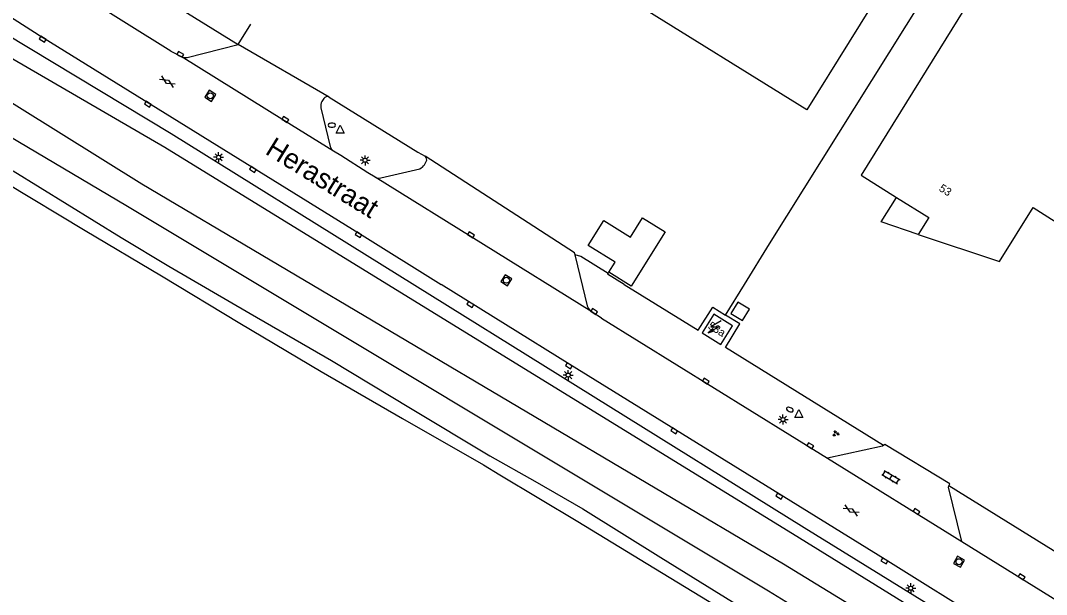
# Model space of a CAD drawing. Extents: x 128000 to 131008, y 398996 to 402500.
# Drawn here: x 128350.2 to 128478.3, y 400461.2 to 400533 of the extents above; entities that cross this region are included whole.
import ezdxf

# ---------------------------------------------------------------- set-up
doc = ezdxf.new("R2010")
doc.units = 0
for name, color, linetype in [('gg-afsc-hekwerk', 7, 'Continuous'), ('gg-afsc-muur', 7, 'Continuous'), ('gg-anno-huisnummerreeks BGT', 7, 'Continuous'), ('gg-anno-openbare ruimte label', 7, 'Continuous'), ('gg-bbg-hoofdgebouw', 7, 'Continuous'), ('gg-bbg-lage trafo', 7, 'Continuous'), ('gg-bbg-luifel en loopbrug', 7, 'Continuous'), ('gg-knt-bovenkant onderkant talud', 7, 'Continuous'), ('gg-knt-onverhard', 7, 'Continuous'), ('gg-knt-verharding', 7, 'Continuous'), ('gt-grn-groengrens', 7, 'Continuous'), ('gt-grn-vlakafsluiter', 7, 'Continuous'), ('gt-symb-brandkraan', 7, 'Continuous'), ('gt-symb-gesloten verharding', 7, 'Continuous'), ('gt-symb-groenvak', 7, 'Continuous'), ('gt-symb-klinker verharding', 7, 'Continuous'), ('gt-symb-kolk', 7, 'Continuous'), ('gt-symb-lichtmast', 7, 'Continuous'), ('gt-symb-rioolschacht', 7, 'Continuous'), ('gt-symb-trafo symbool', 7, 'Continuous'), ('gt-symb-waterafsluiter', 7, 'Continuous'), ('gx-grn-maaiveld', 7, 'Continuous')]:
    doc.layers.add(name, color=color, linetype=linetype)

# ---------------------------------------------------------------- blocks, each defined once
blk = doc.blocks.new('gt0-KOLK')
at = {"layer": 'gt-symb-kolk'}
blk.add_lwpolyline([(0, 0), (0.38, 0), (0.38, 0.4), (-0.38, 0.4), (-0.38, 0), (0, 0)], dxfattribs=at)
blk = doc.blocks.new('gt0-BR')
at = {"layer": 'gt-symb-brandkraan'}
for centre, radius, start, end in [((-0.24, 0), 0.206, 107.5669, 252.4331), ((0.6, -2.66), 3, 106.892, 107.5669), ((0, -0.69), 0.938, 73.108, 106.892), ((-0.6, -2.66), 3, 72.4331, 73.108), ((0.24, 0), 0.206, 287.567, 72.4331), ((0.6, 2.66), 3, 252.4331, 253.108), ((0, 0.69), 0.938, 253.108, 286.8921), ((-0.6, 2.66), 3, 286.8921, 287.567)]:
    blk.add_arc(centre, radius, start, end, dxfattribs=at)
blk = doc.blocks.new('gt0-WAFSL')
at = {"layer": 'gt-symb-waterafsluiter'}
for p, q in [((-0.5, -0.33), (0, 0.67)), ((0, 0.67), (0.5, -0.33)), ((0.5, -0.33), (-0.5, -0.33))]:
    blk.add_line(p, q, dxfattribs=at)
blk = doc.blocks.new('gt0-LMAST')
at = {"layer": 'gt-symb-lichtmast'}
for p, q in [((-0.18, 0.17), (-0.45, 0.44)), ((-0.01, 0.25), (-0.01, 0.62)), ((0.17, 0.17), (0.44, 0.44)), ((-0.26, 0), (-0.63, 0)), ((-0.18, -0.18), (-0.45, -0.45)), ((-0.01, -0.25), (-0.01, -0.63)), ((0.44, -0.45), (0.17, -0.18)), ((0.24, 0), (0.62, 0))]:
    blk.add_line(p, q, dxfattribs=at)
blk.add_circle((-0.01, 0), 0.25, dxfattribs=at)
blk = doc.blocks.new('gt0-RS')
at = {"layer": 'gt-symb-rioolschacht'}
blk.add_lwpolyline([(-0.5, -0.5), (0.5, -0.5), (0.5, 0.5), (-0.5, 0.5)], close=True, dxfattribs=at)
blk.add_circle((0, 0), 0.375, dxfattribs=at)
blk = doc.blocks.new('gt0-HSP')
at = {"layer": 'gt-symb-trafo symbool'}
for points in [[(0.77, 0.75), (-0.53, 0), (0.47, 0), (-0.83, -0.75)], [(-0.22, -0.24), (-0.83, -0.75), (-0.08, -0.48)]]:
    blk.add_lwpolyline(points, dxfattribs=at)
blk = doc.blocks.new('gt0-GESVH1')
at = {"layer": 'gt-symb-gesloten verharding'}
for p, q in [((-0.99, -0.26), (0.01, 0.24)), ((0.01, -0.26), (-0.99, 0.24)), ((0.01, 0.24), (1.01, -0.26)), ((1.01, 0.24), (0.01, -0.26))]:
    blk.add_line(p, q, dxfattribs=at)
blk = doc.blocks.new('gt0-KL1')
at = {"layer": 'gt-symb-klinker verharding'}
for p, q in [((-1.15, 0.3), (1.15, 0.3)), ((-1, -0.3), (-1, 0.3)), ((-0.5, 0.3), (-0.5, 0.45)), ((0, -0.3), (0, 0.3)), ((0.5, 0.3), (0.5, 0.45)), ((1, -0.3), (1, 0.3)), ((-1.15, -0.3), (1.15, -0.3)), ((-0.5, -0.45), (-0.5, -0.3)), ((0.5, -0.45), (0.5, -0.3))]:
    blk.add_line(p, q, dxfattribs=at)
blk = doc.blocks.new('gt0-GRVAK')
at = {"layer": 'gt-symb-groenvak'}
for p, q in [((-0.11, 0.19), (-0.23, 0.24)), ((-0.18, 0.15), (0.09, 0.15)), ((-0.09, 0.21), (-0.16, 0.32)), ((-0.05, 0.21), (-0.05, 0.39)), ((0, 0.21), (0.06, 0.32)), ((0.01, 0.19), (0.13, 0.24)), ((0.26, -0.05), (0.2, 0.06)), ((0.3, -0.05), (0.3, 0.13)), ((0.35, -0.05), (0.41, 0.06)), ((-0.25, -0.23), (-0.36, -0.18)), ((-0.32, -0.26), (-0.05, -0.26)), ((-0.23, -0.21), (-0.29, -0.1)), ((-0.18, -0.2), (-0.18, -0.02)), ((-0.14, -0.21), (-0.07, -0.1)), ((-0.12, -0.23), (0, -0.18)), ((0.24, -0.07), (0.12, -0.02)), ((0.17, -0.11), (0.44, -0.11)), ((0.37, -0.07), (0.49, -0.02))]:
    blk.add_line(p, q, dxfattribs=at)

msp = doc.modelspace()

# ---------------------------------------------------------------- linework, layer by layer
at = {"layer": 'gg-afsc-hekwerk'}
for p, q in [((128443.72, 400505.06), (128476.28, 400557.13)), ((128423.55, 400501.36), (128420.14, 400503.48)), ((128487.98, 400461.27), (128466.13, 400474.82))]:
    msp.add_line(p, q, dxfattribs=at)
msp.add_lwpolyline([(128457.98, 400479.87), (128438.21, 400492.12), (128440.02, 400495.05), (128438.24, 400496.16)], dxfattribs=at)
at = {"layer": 'gg-afsc-muur'}
for p, q in [((128359.76, 400540.91), (128377.34, 400529.97)), ((128377.34, 400529.97), (128378.93, 400532.52)), ((128440.61, 400500), (128443.72, 400505.06)), ((128423.55, 400501.36), (128423.65, 400501.53)), ((128438.24, 400496.16), (128440.61, 400500))]:
    msp.add_line(p, q, dxfattribs=at)
for points in [[(128425.56, 400500), (128423.49, 400501.28), (128423.55, 400501.36)], [(128425.56, 400500), (128434.82, 400494.27), (128436.65, 400497.15), (128438.24, 400496.16)]]:
    msp.add_lwpolyline(points, dxfattribs=at)
at = {"layer": 'gg-bbg-hoofdgebouw'}
for p, q in [((128477.55, 400549.74), (128455.17, 400513.64)), ((128455.17, 400513.64), (128459.59, 400510.88)), ((128462.29, 400506.25), (128472.46, 400502.85))]:
    msp.add_line(p, q, dxfattribs=at)
for points in [[(128376.26, 400576.07), (128393.2, 400603.28), (128469.54, 400555.86), (128448.4, 400521.83), (128426.37, 400535.5), (128425.99, 400534.91), (128413.85, 400542.44), (128414.12, 400542.89)], [(128459.59, 400510.88), (128463.62, 400508.38), (128462.29, 400506.25)], [(128472.46, 400502.85), (128476.65, 400509.61), (128478.95, 400508.14), (128480.8, 400507.01)], [(128435.31, 400493.94), (128437.66, 400492.49), (128439.12, 400494.82), (128436.77, 400496.27), (128435.31, 400493.94)]]:
    msp.add_lwpolyline(points, dxfattribs=at)
at = {"layer": 'gg-bbg-lage trafo'}
msp.add_lwpolyline([(128440.34, 400495.49), (128441.21, 400496.89), (128439.78, 400497.78), (128438.91, 400496.37), (128440.34, 400495.49)], dxfattribs=at)
at = {"layer": 'gg-bbg-luifel en loopbrug'}
for points in [[(128462.29, 400506.25), (128457.69, 400507.8), (128459.59, 400510.88)], [(128421.08, 400504.87), (128423.02, 400507.99), (128426.37, 400505.9), (128427.87, 400508.32), (128430.68, 400506.58), (128426.46, 400499.79), (128423.65, 400501.53), (128424.43, 400502.79), (128421.08, 400504.87)]]:
    msp.add_lwpolyline(points, dxfattribs=at)
at = {"layer": 'gg-knt-bovenkant onderkant talud'}
for points in [[(128333.5, 400540.29), (128368.98, 400518.88), (128448.04, 400469.61), (128530.68, 400418.55), (128612.63, 400367.81), (128696.85, 400316.07), (128778.01, 400265.25), (128862.15, 400212.76), (128956.55, 400154.07), (129038.3, 400103.22), (129119.96, 400052.68), (129148.42, 400034.86), (129162.19, 400026.43)], [(129161.48, 400025.58), (129147.64, 400033.81), (129119.34, 400051.53), (129037.27, 400102.36), (128861.13, 400211.85), (128777.31, 400263.92), (128695.4, 400315.05), (128612.03, 400366.29), (128529.89, 400417.27), (128447.46, 400468.28), (128368.18, 400517.11), (128331.97, 400538.2)]]:
    msp.add_lwpolyline(points, dxfattribs=at)
at = {"layer": 'gg-knt-onverhard'}
for points in [[(129156.61, 400023.38), (129153.36, 400023.43), (129150.2, 400023.73), (129147.63, 400024.64), (129143.21, 400026.97), (129114.35, 400045.38), (129033.23, 400096.36), (128951.57, 400147.17), (128857.4, 400205.9), (128774.01, 400257.39), (128691.4, 400308.63), (128608.6, 400360.3), (128525.34, 400411.3), (128443.58, 400461.67), (128363.3, 400509.84), (128329.75, 400529.73), (128323.2, 400533.15)], [(129212.52, 399988.55), (129209.46, 399988.72), (129206.49, 399990.58), (129197.77, 399996.69), (129175.85, 400010.3), (129171.24, 400013.83), (129169.06, 400016.62), (129166.35, 400020.47), (129163.54, 400023.3), (129159.48, 400025.72), (129154.47, 400026.69), (129150, 400027.86), (129145.64, 400029.9), (129116.31, 400048.29), (129035.16, 400099.26), (128859.26, 400208.59), (128776.06, 400260.39), (128693.4, 400311.73), (128610.44, 400363.28), (128527.58, 400414.74), (128445.46, 400465.03), (128365.32, 400512.54), (128344.77, 400525.3), (128331.59, 400533.13)]]:
    msp.add_lwpolyline(points, dxfattribs=at)
at = {"layer": 'gg-knt-verharding'}
for p, q in [((128344.18, 400536.41), (128352.95, 400530.87)), ((128368.93, 400529.16), (128356.65, 400536.84)), ((128370.98, 400528.38), (128377.34, 400529.97)), ((128368.93, 400529.16), (128370.23, 400528.47)), ((128388.05, 400523.22), (128387.8, 400522.86)), ((128387.69, 400522.08), (128388.84, 400517.22)), ((128400.62, 400514.96), (128400.85, 400515.35)), ((128421.51, 400496.55), (128394.45, 400513.4)), ((128395.15, 400513.32), (128400.05, 400514.46)), ((128419.44, 400503.69), (128419.37, 400503.96)), ((128421.04, 400497.17), (128419.44, 400503.69)), ((128422.72, 400495.76), (128450.95, 400478.27)), ((128450.95, 400478.27), (128467.76, 400467.84)), ((128467.76, 400467.84), (128510.22, 400441.46))]:
    msp.add_line(p, q, dxfattribs=at)
for points in [[(128352.95, 400530.87), (128353.03, 400530.82), (128392.49, 400506.38), (128402.71, 400500)], [(128389.26, 400516.65), (128383.12, 400520.43), (128370.23, 400528.47)], [(128388.71, 400523.41), (128399.81, 400516.54), (128400.69, 400516.01)], [(128394.45, 400513.4), (128393.54, 400513.95), (128390.16, 400516.1), (128389.26, 400516.65)], [(128540.43, 400414.56), (128537.06, 400416.65), (128510.73, 400432.9), (128497.65, 400441.09), (128471.36, 400457.38), (128458.18, 400465.59), (128418.76, 400489.99), (128402.71, 400500)], [(128422.72, 400495.76), (128421.71, 400496.44), (128421.51, 400496.55)], [(128466.13, 400474.82), (128466.24, 400475.05), (128458.12, 400480), (128457.98, 400479.87)], [(128457.98, 400479.87), (128457.86, 400479.76), (128450.95, 400478.27)], [(128467.76, 400467.84), (128466.07, 400474.67), (128466.13, 400474.82)]]:
    msp.add_lwpolyline(points, dxfattribs=at)
for centre, radius, start, end in [((128370.72, 400529.41), 1.06, 242.2099, 283.9173), ((128388.76, 400522.33), 1.1, 151.1398, 192.8891), ((128388.47, 400522.98), 0.492, 61.2649, 150.2374), ((128389.83, 400517.52), 1.03, 196.8609, 236.7815), ((128400.4, 400515.59), 0.507, 331.9475, 55.4664), ((128399.55, 400515.61), 1.25, 293.4026, 328.556), ((128394.9, 400514.16), 0.882, 240.0045, 286.4604), ((128422.15, 400497.53), 1.17, 197.9456, 236.9951)]:
    msp.add_arc(centre, radius, start, end, dxfattribs=at)
at = {"layer": 'gt-grn-groengrens'}
msp.add_line((128420.14, 400503.48), (128419.44, 400503.69), dxfattribs=at)
at = {"layer": 'gt-grn-vlakafsluiter'}
for p, q in [((128388.71, 400523.41), (128377.34, 400529.97)), ((128419.37, 400503.96), (128400.69, 400516.01))]:
    msp.add_line(p, q, dxfattribs=at)
at = {"layer": 'gx-grn-maaiveld'}
for points in [[(128349.24, 400514.19), (128362.74, 400505.86), (128368.68, 400502.27), (128378.86, 400496.36), (128389.01, 400490.5), (128398.89, 400484.53), (128408.77, 400478.56), (128414.39, 400475.39), (128420.42, 400471.95), (128430.15, 400465.88), (128439.97, 400459.79), (128450.83, 400453.61), (128461.71, 400447.45), (128471.93, 400441.21), (128481.83, 400435.06), (128499.86, 400423.98)], [(128348.27, 400512.73), (128358.23, 400506.74), (128367.78, 400501.06), (128377.56, 400495.16), (128387.7, 400489.11), (128397.86, 400483.25), (128407.98, 400477.43), (128410.03, 400476.21), (128419.76, 400470.34), (128429.29, 400464.55), (128439.07, 400458.62), (128448.13, 400453.2), (128460.47, 400445.87), (128470.74, 400439.84), (128481.05, 400433.78), (128486.74, 400430.39), (128499.01, 400423.03)]]:
    msp.add_lwpolyline(points, dxfattribs=at)

# ---------------------------------------------------------------- block references
at = {"layer": 'gt-symb-brandkraan'}
msp.add_blockref('gt0-BR', (128389.05, 400519.9), dxfattribs=at)
at = {"layer": 'gt-symb-brandkraan', "rotation": -22.897591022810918}
msp.add_blockref('gt0-BR', (128446.27, 400484.35), dxfattribs=at)
at = {"layer": 'gt-symb-gesloten verharding'}
for p, rotation in [((128368.51, 400525.35), -32.13289585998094), ((128453.93, 400471.76), -29.744881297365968)]:
    msp.add_blockref('gt0-GESVH1', p, dxfattribs=dict(at, rotation=rotation))
at = {"layer": 'gt-symb-groenvak'}
msp.add_blockref('gt0-GRVAK', (128451.99, 400481.35), dxfattribs=at)
at = {"layer": 'gt-symb-klinker verharding', "rotation": -30.07902586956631}
msp.add_blockref('gt0-KL1', (128458.89, 400475.9), dxfattribs=at)
at = {"layer": 'gt-symb-kolk'}
for p, rotation in [((128353.03, 400530.82), 147.78810263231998), ((128370.03, 400528.58), -28.629780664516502), ((128366.16, 400522.7), 148.2498030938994), ((128383.12, 400520.43), -31.61701858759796), ((128379.29, 400514.54), 148.1221835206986), ((128392.49, 400506.38), 148.27993988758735), ((128406.32, 400506.02), -31.928399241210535), ((128406.45, 400497.67), 148.04322917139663), ((128421.71, 400496.44), -33.784072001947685), ((128418.76, 400489.99), 148.07354491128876), ((128435.66, 400487.73), -31.750196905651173), ((128431.92, 400481.86), 148.27993988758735), ((128448.71, 400479.66), -31.798912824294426), ((128445.05, 400473.71), 148.20108717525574), ((128461.98, 400471.44), -31.877816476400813), ((128458.18, 400465.59), 148.2498030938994), ((128475.11, 400463.27), -31.798912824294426)]:
    msp.add_blockref('gt0-KOLK', p, dxfattribs=dict(at, rotation=rotation))
at = {"layer": 'gt-symb-lichtmast'}
for p in [(128374.9, 400515.89), (128393.2, 400515.51), (128418.58, 400488.66), (128445.42, 400483.1), (128461.37, 400462.02)]:
    msp.add_blockref('gt0-LMAST', p, dxfattribs=at)
at = {"layer": 'gt-symb-rioolschacht'}
for p, rotation in [((128373.86, 400523.57), 147.99461679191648), ((128410.85, 400500.52), -122.33937708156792), ((128467.4, 400465.33), 151.76909817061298)]:
    msp.add_blockref('gt0-RS', p, dxfattribs=dict(at, rotation=rotation))
at = {"layer": 'gt-symb-trafo symbool'}
msp.add_blockref('gt0-HSP', (128436.91, 400494.68), dxfattribs=at)
at = {"layer": 'gt-symb-waterafsluiter'}
for p in [(128390.1, 400519.22), (128447.37, 400483.68)]:
    msp.add_blockref('gt0-WAFSL', p, dxfattribs=at)

# ---------------------------------------------------------------- texts
at = {"layer": 'gg-anno-huisnummerreeks BGT'}
for s, rotation, p in [('53', 328.1, (128464.81, 400511.76)), ('53a', 328.4, (128435.95, 400494.57))]:
    msp.add_text(s, height=1, rotation=rotation, dxfattribs=at).set_placement(p)
at = {"layer": 'gg-anno-openbare ruimte label'}
msp.add_text('Herastraat', height=2.5, rotation=328.3, dxfattribs=at).set_placement((128380.59, 400516.39))

doc.saveas('drawing.dxf')
